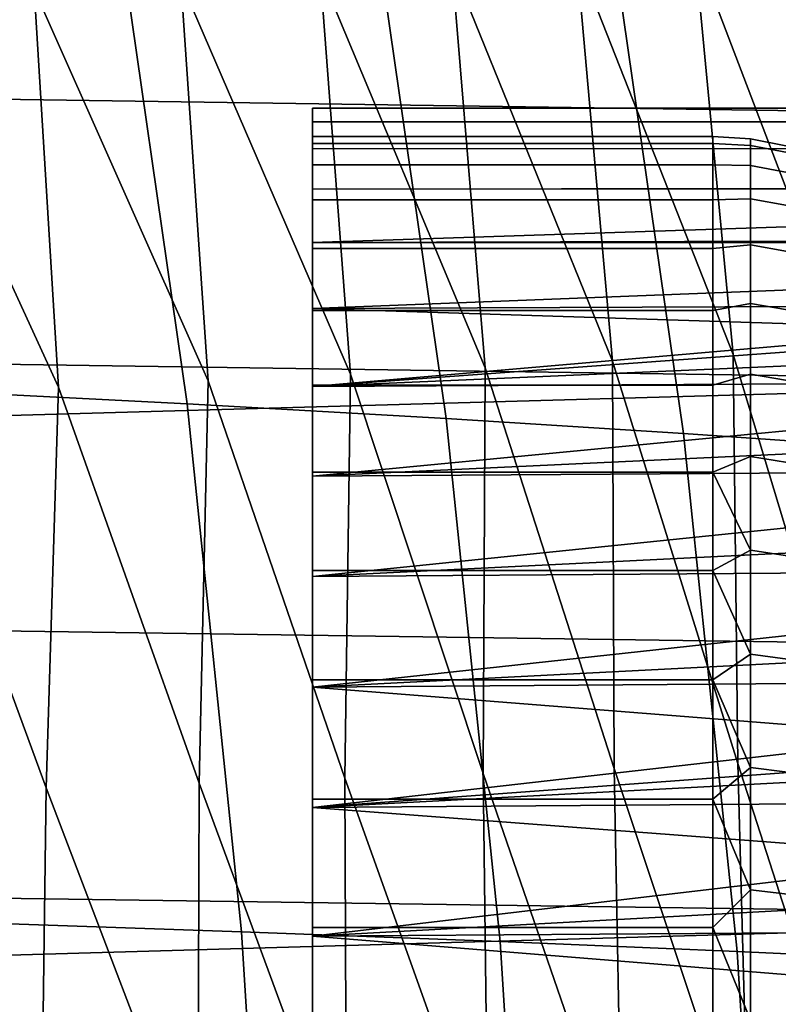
# Model space of a CAD drawing. Header units: metres. Extents: x -166 to 33, y -71 to 34.
# Tile 278 of 332: x 28.86 to 30.13, y 1.65 to 3.3. Entities that reach past the tile are written whole.
import ezdxf

# ---------------------------------------------------------------- set-up
doc = ezdxf.new("R2010")
doc.units = ezdxf.units.M
doc.layers.add('solid_12208131', color=7, linetype='CONTINUOUS')

msp = doc.modelspace()

# ---------------------------------------------------------------- linework, layer by layer
at = {"layer": 'solid_12208131'}
for points in [[(30.802364, 4.470584, 136.199997), (0.060778, 3.594098, 136.199997), (-0.119247, 2.703632, 136.199997), (31.032755, 3.591484, 136.199997)], [(0.322384, 4.010475, 136.449997), (30.882923, 3.572757, 136.449997), (30.978956, 3.131518, 136.449997), (0.213885, 3.572466, 136.449997)], [(31.032755, 3.591484, 136.199997), (-0.119247, 2.703632, 136.199997), (-0.248221, 1.805308, 136.199997), (31.21262, 2.701139, 136.199997)], [(0.213885, 3.572466, 136.449997), (30.978956, 3.131518, 136.449997), (31.062429, 2.687394, 136.449997), (0.117855, 3.131227, 136.449997)], [(29.138367, 2.653103, 39.485302), (28.66819, 2.677259, 35.270691), (28.540585, 3.562612, 35.291382), (29.011747, 3.530519, 39.504776)], [(29.571213, 2.62858, 43.699055), (29.138367, 2.653103, 39.485302), (29.011747, 3.530519, 39.504776), (29.445612, 3.497949, 43.717346)], [(29.967707, 2.603714, 47.905579), (29.571213, 2.62858, 43.699055), (29.445612, 3.497949, 43.717346), (29.843159, 3.464934, 47.92276)], [(30.329803, 2.578606, 52.104446), (29.967707, 2.603714, 47.905579), (29.843159, 3.464934, 47.92276), (30.206339, 3.431584, 52.12059)], [(30.24048, 2.747372, 153.473602), (30.171423, 3.429493, 152.834183), (29.985815, 3.415206, 154.604019)], [(30.050411, 2.735991, 155.240753), (29.985815, 3.415206, 154.604019), (29.788975, 3.401114, 156.375)], [(30.254202, 2.060874, 154.335434), (30.24048, 2.747372, 153.473602), (29.985815, 3.415206, 154.604019), (30.050411, 2.735991, 155.240753)], [(29.84902, 2.724763, 157.009003), (29.788975, 3.401114, 156.375), (29.58054, 3.387203, 158.146973)], [(30.058596, 2.052403, 156.098282), (30.050411, 2.735991, 155.240753), (29.788975, 3.401114, 156.375), (29.84902, 2.724763, 157.009003)], [(29.410864, 2.70272, 160.54808), (29.360161, 3.373462, 159.919708), (29.127489, 3.359876, 161.693039)], [(29.635952, 2.713676, 158.778183), (29.58054, 3.387203, 158.146973), (29.360161, 3.373462, 159.919708)], [(29.63275, 2.035781, 159.626862), (29.635952, 2.713676, 158.778183), (29.360161, 3.373462, 159.919708), (29.410864, 2.70272, 160.54808)], [(29.851561, 2.044041, 157.862152), (29.84902, 2.724763, 157.009003), (29.58054, 3.387203, 158.146973), (29.635952, 2.713676, 158.778183)], [(29.173407, 2.691884, 162.318481), (29.127489, 3.359876, 161.693039), (28.882177, 3.346432, 163.466721)], [(29.401819, 2.027615, 161.392197), (29.410864, 2.70272, 160.54808), (29.127489, 3.359876, 161.693039), (29.173407, 2.691884, 162.318481)], [(28.923235, 2.681159, 164.089203), (28.882177, 3.346432, 163.466721), (28.623878, 3.333117, 165.24057)], [(29.15843, 2.019536, 163.157944), (29.173407, 2.691884, 162.318481), (28.882177, 3.346432, 163.466721), (28.923235, 2.681159, 164.089203)], [(28.902237, 2.011535, 164.923904), (28.923235, 2.681159, 164.089203), (28.623878, 3.333117, 165.24057), (28.660006, 2.670533, 165.860001)], [(30.641266, 3.147104, 148.585037), (29.34763, 3.147165, 148.583588), (29.34763, 3.147165, 148.316422), (30.664934, 3.147282, 148.319183)], [(30.664934, 3.147282, 148.319183), (29.34763, 3.147165, 148.316422), (29.34763, 3.124476, 148.049835), (30.692911, 3.124916, 148.053268)], [(29.34763, 3.147165, 148.316422), (29.34763, 3.147165, 148.583588), (29.34763, 3.124476, 148.850159)], [(30.641266, 3.147104, 148.585037), (30.622, 3.124565, 148.849487), (29.34763, 3.124476, 148.850159), (29.34763, 3.147165, 148.583588)], [(29.34763, 3.124476, 148.049835), (29.34763, 3.147165, 148.316422), (29.34763, 3.124476, 148.850159)], [(0.117855, 3.131227, 136.449997), (31.062429, 2.687394, 136.449997), (31.133169, 2.241114, 136.449997), (0.0344, 2.687157, 136.449997)], [(30.692911, 3.124916, 148.053268), (29.34763, 3.124476, 148.049835), (29.34763, 3.079311, 147.786407), (30.724901, 3.079986, 147.789551)], [(30.622, 3.124565, 148.849487), (30.60717, 3.079986, 149.110443), (29.34763, 3.079311, 149.113586), (29.34763, 3.124476, 148.850159)], [(29.34763, 3.1, 148.449997), (29.34763, 3.124476, 148.049835), (29.34763, 3.124476, 148.850159), (29.34763, 3.079311, 149.113586)], [(29.34763, 3.052901, 147.911682), (29.34763, 3.079311, 147.786407), (29.34763, 3.124476, 148.049835), (29.34763, 3.088203, 148.179825)], [(29.34763, 3.1, 148.449997), (29.34763, 3.088203, 148.179825), (29.34763, 3.124476, 148.049835)], [(29.34763, 3.088203, 148.720169), (29.34763, 3.1, 148.449997), (29.34763, 3.079311, 149.113586)], [(30.016487, 3.1, 148.449997), (30.016487, 3.088203, 148.17981), (29.34763, 3.088203, 148.179825), (29.34763, 3.1, 148.449997)], [(30.016487, 3.088204, 148.720184), (30.016487, 3.1, 148.449997), (29.34763, 3.1, 148.449997), (29.34763, 3.088203, 148.720169)], [(30.079336, 3.096034, 148.449997), (30.079336, 3.084881, 148.187439), (30.016487, 3.088203, 148.17981), (30.016487, 3.1, 148.449997)], [(30.079336, 3.084881, 148.712555), (30.079336, 3.096034, 148.449997), (30.016487, 3.1, 148.449997), (30.016487, 3.088204, 148.720184)], [(30.141251, 3.084184, 148.449997), (30.141251, 3.073073, 148.188446), (30.079336, 3.084881, 148.187439), (30.079336, 3.096034, 148.449997)], [(30.141251, 3.073073, 148.711563), (30.141251, 3.084184, 148.449997), (30.079336, 3.096034, 148.449997), (30.079336, 3.084881, 148.712555)], [(30.016487, 3.052904, 148.988312), (30.016487, 3.088204, 148.720184), (29.34763, 3.088203, 148.720169), (29.34763, 3.052901, 148.988327)], [(29.34763, 3.052901, 148.988327), (29.34763, 3.088203, 148.720169), (29.34763, 3.079311, 149.113586)], [(30.016487, 3.088203, 148.17981), (30.016487, 3.052903, 147.911682), (29.34763, 3.052901, 147.911682), (29.34763, 3.088203, 148.179825)], [(30.60717, 3.079986, 149.110443), (30.596645, 3.013643, 149.36676), (29.34763, 3.011928, 149.372375), (29.34763, 3.079311, 149.113586)], [(30.724901, 3.079986, 147.789551), (29.34763, 3.079311, 147.786407), (29.34763, 3.011928, 147.527618), (30.760571, 3.012529, 147.529587)], [(29.34763, 2.994372, 149.252335), (29.34763, 3.052901, 148.988327), (29.34763, 3.079311, 149.113586), (29.34763, 3.011928, 149.372375)], [(29.34763, 2.994372, 147.647675), (29.34763, 3.011928, 147.527618), (29.34763, 3.079311, 147.786407), (29.34763, 3.052901, 147.911682)], [(30.079336, 3.084881, 148.712555), (30.016487, 3.088204, 148.720184), (30.016487, 3.052904, 148.988312), (30.079336, 3.051501, 148.973236)], [(30.079336, 3.084881, 148.187439), (30.079336, 3.051501, 147.926773), (30.016487, 3.052903, 147.911682), (30.016487, 3.088203, 148.17981)], [(30.141251, 3.073073, 148.188446), (30.141251, 3.039821, 147.928772), (30.079336, 3.051501, 147.926773), (30.079336, 3.084881, 148.187439)], [(30.141251, 3.039821, 148.971237), (30.141251, 3.073073, 148.711563), (30.079336, 3.084881, 148.712555), (30.079336, 3.051501, 148.973236)], [(30.016487, 2.99437, 149.252335), (30.016487, 3.052904, 148.988312), (29.34763, 3.052901, 148.988327), (29.34763, 2.994372, 149.252335)], [(30.016487, 3.052903, 147.911682), (30.016487, 2.994367, 147.647644), (29.34763, 2.994372, 147.647675), (29.34763, 3.052901, 147.911682)], [(30.079336, 3.051501, 148.973236), (30.016487, 3.052904, 148.988312), (30.016487, 2.99437, 149.252335), (30.079336, 2.996134, 149.230133)], [(30.079336, 3.051501, 147.926773), (30.079336, 2.996134, 147.669861), (30.016487, 2.994367, 147.647644), (30.016487, 3.052903, 147.911682)], [(30.141251, 3.039821, 147.928772), (30.141251, 2.984667, 147.672852), (30.079336, 2.996134, 147.669861), (30.079336, 3.051501, 147.926773)], [(30.141251, 2.984667, 149.227142), (30.141251, 3.039821, 148.971237), (30.079336, 3.051501, 148.973236), (30.079336, 2.996134, 149.230133)], [(30.596645, 3.013643, 149.36676), (30.590235, 2.926057, 149.616486), (29.34763, 2.922846, 149.624512), (29.34763, 3.011928, 149.372375)], [(30.760571, 3.012529, 147.529587), (29.34763, 3.011928, 147.527618), (29.34763, 2.922846, 147.275482), (30.779598, 2.970473, 147.401764)], [(29.34763, 2.913047, 149.510254), (29.34763, 2.994372, 149.252335), (29.34763, 3.011928, 149.372375), (29.34763, 2.922846, 149.624512)], [(29.34763, 2.913047, 147.38974), (29.34763, 2.922846, 147.275482), (29.34763, 3.011928, 147.527618), (29.34763, 2.994372, 147.647675)], [(30.079336, 2.996134, 147.669861), (30.079336, 2.919181, 147.418594), (30.016487, 2.913043, 147.389725), (30.016487, 2.994367, 147.647644)], [(30.079336, 2.996134, 149.230133), (30.016487, 2.99437, 149.252335), (30.016487, 2.913048, 149.510254), (30.079336, 2.919181, 149.481415)], [(30.141251, 2.984667, 147.672852), (30.141251, 2.908008, 147.422531), (30.079336, 2.919181, 147.418594), (30.079336, 2.996134, 147.669861)], [(30.141251, 2.908008, 149.477463), (30.141251, 2.984667, 149.227142), (30.079336, 2.996134, 149.230133), (30.079336, 2.919181, 149.481415)], [(30.016487, 2.913043, 147.389725), (29.34763, 2.913047, 147.38974), (29.34763, 2.994372, 147.647675), (30.016487, 2.994367, 147.647644)], [(30.016487, 2.913048, 149.510254), (30.016487, 2.99437, 149.252335), (29.34763, 2.994372, 149.252335), (29.34763, 2.913047, 149.510254)], [(30.79933, 2.922943, 147.275726), (30.779598, 2.970473, 147.401764), (29.34763, 2.922846, 147.275482)], [(30.590235, 2.926057, 149.616486), (30.587643, 2.817568, 149.858475), (29.34763, 2.81273, 149.868118), (29.34763, 2.922846, 149.624512)], [(30.79933, 2.922943, 147.275726), (29.34763, 2.922846, 147.275482), (29.34763, 2.81273, 147.031891), (30.819714, 2.869937, 147.15155)], [(29.34763, 2.809548, 149.760132), (29.34763, 2.913047, 149.510254), (29.34763, 2.922846, 149.624512), (29.34763, 2.81273, 149.868118)], [(29.34763, 2.809548, 147.139877), (29.34763, 2.81273, 147.031891), (29.34763, 2.922846, 147.275482), (29.34763, 2.913047, 147.38974)], [(30.016487, 2.809555, 149.760117), (30.016487, 2.913048, 149.510254), (29.34763, 2.913047, 149.510254), (29.34763, 2.809548, 149.760132)], [(30.016487, 2.809549, 147.139877), (29.34763, 2.809548, 147.139877), (29.34763, 2.913047, 147.38974), (30.016487, 2.913043, 147.389725)], [(30.079336, 2.919181, 147.418594), (30.079336, 2.821195, 147.174744), (30.016487, 2.809549, 147.139877), (30.016487, 2.913043, 147.389725)], [(30.079336, 2.919181, 149.481415), (30.016487, 2.913048, 149.510254), (30.016487, 2.809555, 149.760117), (30.079336, 2.821195, 149.725266)], [(30.141251, 2.908008, 147.422531), (30.141251, 2.810396, 147.179626), (30.079336, 2.821195, 147.174744), (30.079336, 2.919181, 147.418594)], [(30.141251, 2.810396, 149.720383), (30.141251, 2.908008, 149.477463), (30.079336, 2.919181, 149.481415), (30.079336, 2.821195, 149.725266)], [(30.819714, 2.869937, 147.15155), (29.34763, 2.81273, 147.031891), (29.34763, 2.682276, 146.79837), (30.84062, 2.811585, 147.029617)], [(30.587643, 2.817568, 149.858475), (30.58758, 2.77291, 149.944473), (29.34763, 2.81273, 149.868118)], [(30.079336, 2.821195, 147.174744), (30.079336, 2.702882, 146.940079), (30.016487, 2.684672, 146.899994), (30.016487, 2.809549, 147.139877)], [(30.079336, 2.821195, 149.725266), (30.016487, 2.809555, 149.760117), (30.016487, 2.68468, 150), (30.079336, 2.702882, 149.959915)], [(30.141251, 2.810396, 147.179626), (30.141251, 2.692536, 146.945862), (30.079336, 2.702882, 146.940079), (30.079336, 2.821195, 147.174744)], [(30.141251, 2.692536, 149.954147), (30.141251, 2.810396, 149.720383), (30.079336, 2.821195, 149.725266), (30.079336, 2.702882, 149.959915)], [(29.34763, 2.684685, 149.999985), (29.34763, 2.809548, 149.760132), (29.34763, 2.81273, 149.868118), (29.34763, 2.682276, 150.101639)], [(30.58758, 2.77291, 149.944473), (30.588499, 2.688935, 150.090775), (29.34763, 2.682276, 150.101639), (29.34763, 2.81273, 149.868118)], [(29.34763, 2.684685, 146.900009), (29.34763, 2.682276, 146.79837), (29.34763, 2.81273, 147.031891)], [(29.34763, 2.809548, 147.139877), (29.34763, 2.684685, 146.900009), (29.34763, 2.81273, 147.031891)], [(30.847605, 2.791234, 146.990036), (30.84062, 2.811585, 147.029617), (29.34763, 2.682276, 146.79837)], [(30.016487, 2.68468, 150), (30.016487, 2.809555, 149.760117), (29.34763, 2.809548, 149.760132), (29.34763, 2.684685, 149.999985)], [(30.016487, 2.684672, 146.899994), (29.34763, 2.684685, 146.900009), (29.34763, 2.809548, 147.139877), (30.016487, 2.809549, 147.139877)], [(30.861958, 2.748006, 146.910202), (30.847605, 2.791234, 146.990036), (29.34763, 2.682276, 146.79837)], [(30.861958, 2.748006, 146.910202), (29.34763, 2.682276, 146.79837), (29.34763, 2.532637, 146.576965), (30.883625, 2.679358, 146.79364)], [(30.276844, 1.374363, 154.819305), (30.254202, 2.060874, 154.335434), (30.050411, 2.735991, 155.240753), (30.058596, 2.052403, 156.098282)], [(30.076614, 1.368699, 156.591766), (30.058596, 2.052403, 156.098282), (29.84902, 2.724763, 157.009003), (29.851561, 2.044041, 157.862152)], [(31.21262, 2.701139, 136.199997), (-0.248221, 1.805308, 136.199997), (-0.325803, 0.90286, 136.199997), (31.3414, 1.803235, 136.199997)], [(29.640863, 1.357584, 160.139481), (29.63275, 2.035781, 159.626862), (29.410864, 2.70272, 160.54808), (29.401819, 2.027615, 161.392197)], [(29.864738, 1.363108, 158.365234), (29.851561, 2.044041, 157.862152), (29.635952, 2.713676, 158.778183), (29.63275, 2.035781, 159.626862)], [(30.079336, 2.702882, 146.940079), (30.079336, 2.565094, 146.716293), (30.016487, 2.539364, 146.671906), (30.016487, 2.684672, 146.899994)], [(30.079336, 2.702882, 149.959915), (30.016487, 2.68468, 150), (30.016487, 2.539373, 150.228088), (30.079336, 2.565094, 150.183701)], [(30.141251, 2.692536, 146.945862), (30.141251, 2.555276, 146.722931), (30.079336, 2.565094, 146.716293), (30.079336, 2.702882, 146.940079)], [(30.141251, 2.555276, 150.177063), (30.141251, 2.692536, 149.954147), (30.079336, 2.702882, 149.959915), (30.079336, 2.565094, 150.183701)], [(0.0344, 2.687157, 136.449997), (31.133169, 2.241114, 136.449997), (31.191105, 1.793371, 136.449997), (-0.036319, 2.240965, 136.449997)], [(29.404644, 1.352122, 161.914307), (29.401819, 2.027615, 161.392197), (29.173407, 2.691884, 162.318481), (29.15843, 2.019536, 163.157944)], [(30.588499, 2.688935, 150.090775), (30.592342, 2.540688, 150.312103), (29.34763, 2.532637, 150.323029), (29.34763, 2.682276, 150.101639)], [(29.34763, 2.539369, 150.228088), (29.34763, 2.684685, 149.999985), (29.34763, 2.682276, 150.101639)], [(29.34763, 2.684685, 146.900009), (29.34763, 2.539369, 146.671906), (29.34763, 2.682276, 146.79837)], [(30.016487, 2.539364, 146.671906), (29.34763, 2.539369, 146.671906), (29.34763, 2.684685, 146.900009), (30.016487, 2.684672, 146.899994)], [(30.016487, 2.539373, 150.228088), (30.016487, 2.68468, 150), (29.34763, 2.684685, 149.999985), (29.34763, 2.539369, 150.228088)], [(29.34763, 2.539369, 150.228088), (29.34763, 2.682276, 150.101639), (29.34763, 2.532637, 150.323029)], [(29.34763, 2.539369, 146.671906), (29.34763, 2.532637, 146.576965), (29.34763, 2.682276, 146.79837)], [(28.893778, 1.341363, 165.464859), (28.902237, 2.011535, 164.923904), (28.660006, 2.670533, 165.860001), (28.632896, 2.003605, 166.689865)], [(29.22917, 1.771176, 39.47134), (28.759703, 1.787355, 35.255856), (28.66819, 2.677259, 35.270691), (29.138367, 2.653103, 39.485302)], [(29.155731, 1.346717, 163.689499), (29.15843, 2.019536, 163.157944), (28.923235, 2.681159, 164.089203), (28.902237, 2.011535, 164.923904)], [(30.905519, 2.605658, 146.679962), (30.883625, 2.679358, 146.79364), (29.34763, 2.532637, 146.576965)], [(29.661283, 1.754743, 43.68594), (29.22917, 1.771176, 39.47134), (29.138367, 2.653103, 39.485302), (29.571213, 2.62858, 43.699055)], [(30.057018, 1.738067, 47.893261), (29.661283, 1.754743, 43.68594), (29.571213, 2.62858, 43.699055), (29.967707, 2.603714, 47.905579)], [(30.905519, 2.605658, 146.679962), (29.34763, 2.532637, 146.576965), (29.34763, 2.364554, 146.368805), (30.927534, 2.527088, 146.569489)], [(30.418337, 1.721243, 52.092873), (30.057018, 1.738067, 47.893261), (29.967707, 2.603714, 47.905579), (30.329803, 2.578606, 52.104446)], [(30.079336, 2.565094, 146.716293), (30.079336, 2.408825, 146.505005), (30.016487, 2.539364, 146.671906)], [(30.079336, 2.408825, 150.394989), (30.079336, 2.565094, 150.183701), (30.016487, 2.539373, 150.228088)], [(30.141251, 2.555276, 146.722931), (30.141251, 2.399606, 146.512451), (30.079336, 2.408825, 146.505005), (30.079336, 2.565094, 146.716293)], [(30.141251, 2.399606, 150.387543), (30.141251, 2.555276, 150.177063), (30.079336, 2.565094, 150.183701), (30.079336, 2.408825, 150.394989)], [(30.592342, 2.540688, 150.312103), (30.598677, 2.373839, 150.520599), (29.34763, 2.364554, 150.531189), (29.34763, 2.532637, 150.323029)], [(30.016487, 2.374739, 150.442642), (30.016487, 2.539373, 150.228088), (29.34763, 2.539369, 150.228088), (29.34763, 2.374731, 150.442642)], [(29.34763, 2.374731, 150.442642), (29.34763, 2.539369, 150.228088), (29.34763, 2.532637, 150.323029)], [(29.34763, 2.539369, 146.671906), (29.34763, 2.374731, 146.457352), (29.34763, 2.532637, 146.576965)], [(30.016487, 2.37473, 146.457352), (29.34763, 2.374731, 146.457352), (29.34763, 2.539369, 146.671906), (30.016487, 2.539364, 146.671906)], [(30.079336, 2.408825, 150.394989), (30.016487, 2.539373, 150.228088), (30.016487, 2.374739, 150.442642)], [(30.079336, 2.408825, 146.505005), (30.016487, 2.37473, 146.457352), (30.016487, 2.539364, 146.671906)], [(29.34763, 2.374731, 150.442642), (29.34763, 2.532637, 150.323029), (29.34763, 2.364554, 150.531189)], [(29.34763, 2.374731, 146.457352), (29.34763, 2.364554, 146.368805), (29.34763, 2.532637, 146.576965)], [(30.949551, 2.443884, 146.462555), (30.927534, 2.527088, 146.569489), (29.34763, 2.364554, 146.368805)], [(30.949551, 2.443884, 146.462555), (29.34763, 2.364554, 146.368805), (29.34763, 2.179662, 146.175888), (30.971422, 2.356224, 146.359375)], [(30.079336, 2.408825, 146.505005), (30.079336, 2.235201, 146.307739), (30.016487, 2.37473, 146.457352)], [(30.079336, 2.235201, 150.59227), (30.079336, 2.408825, 150.394989), (30.016487, 2.374739, 150.442642)], [(30.141251, 2.399606, 146.512451), (30.141251, 2.226645, 146.315933), (30.079336, 2.235201, 146.307739), (30.079336, 2.408825, 146.505005)], [(30.141251, 2.226645, 150.584061), (30.141251, 2.399606, 150.387543), (30.079336, 2.408825, 150.394989), (30.079336, 2.235201, 150.59227)], [(30.016487, 2.192034, 150.642029), (30.016487, 2.374739, 150.442642), (29.34763, 2.374731, 150.442642), (29.34763, 2.192039, 150.642029)], [(29.34763, 2.192039, 150.642029), (29.34763, 2.374731, 150.442642), (29.34763, 2.364554, 150.531189)], [(29.34763, 2.374731, 146.457352), (29.34763, 2.192039, 146.25798), (29.34763, 2.364554, 146.368805)], [(30.016487, 2.192023, 146.257965), (29.34763, 2.192039, 146.25798), (29.34763, 2.374731, 146.457352), (30.016487, 2.37473, 146.457352)], [(30.598677, 2.373839, 150.520599), (30.606936, 2.189259, 150.714874), (29.34763, 2.179662, 150.724106), (29.34763, 2.364554, 150.531189)], [(30.079336, 2.235201, 150.59227), (30.016487, 2.374739, 150.442642), (30.016487, 2.192034, 150.642029)], [(30.079336, 2.235201, 146.307739), (30.016487, 2.192023, 146.257965), (30.016487, 2.37473, 146.457352)], [(29.34763, 2.192039, 150.642029), (29.34763, 2.364554, 150.531189), (29.34763, 2.179662, 150.724106)], [(29.34763, 2.192039, 146.25798), (29.34763, 2.179662, 146.175888), (29.34763, 2.364554, 146.368805)], [(30.993061, 2.264251, 146.260101), (30.971422, 2.356224, 146.359375), (29.34763, 2.179662, 146.175888)], [(30.993061, 2.264251, 146.260101), (29.34763, 2.179662, 146.175888), (29.34763, 1.978884, 145.999191), (31.014381, 2.168104, 146.164871)], [(-0.036319, 2.240965, 136.449997), (31.191105, 1.793371, 136.449997), (31.268379, 0.895766, 136.449997), (-0.094238, 1.793319, 136.449997)], [(30.079336, 2.235201, 146.307739), (30.079336, 2.045471, 146.1259), (30.016487, 2.192023, 146.257965)], [(30.079336, 2.045471, 150.774109), (30.079336, 2.235201, 150.59227), (30.016487, 2.192034, 150.642029)], [(30.141251, 2.226645, 146.315933), (30.141251, 2.037642, 146.134781), (30.079336, 2.045471, 146.1259), (30.079336, 2.235201, 146.307739)], [(30.141251, 2.037642, 150.765213), (30.141251, 2.226645, 150.584061), (30.079336, 2.235201, 150.59227), (30.079336, 2.045471, 150.774109)], [(29.34763, 1.992635, 150.824738), (29.34763, 2.192039, 150.642029), (29.34763, 2.179662, 150.724106)], [(29.34763, 2.192039, 146.25798), (29.34763, 1.992635, 146.075256), (29.34763, 2.179662, 146.175888)], [(30.016487, 1.992633, 146.075256), (29.34763, 1.992635, 146.075256), (29.34763, 2.192039, 146.25798), (30.016487, 2.192023, 146.257965)], [(30.016487, 1.992645, 150.824738), (30.016487, 2.192034, 150.642029), (29.34763, 2.192039, 150.642029), (29.34763, 1.992635, 150.824738)], [(30.606936, 2.189259, 150.714874), (30.612103, 2.080079, 150.815536), (29.34763, 2.179662, 150.724106)], [(30.079336, 2.045471, 150.774109), (30.016487, 2.192034, 150.642029), (30.016487, 1.992645, 150.824738)], [(30.079336, 2.045471, 146.1259), (30.016487, 1.992633, 146.075256), (30.016487, 2.192023, 146.257965)], [(29.34763, 1.992635, 150.824738), (29.34763, 2.179662, 150.724106), (29.34763, 1.978884, 150.900818)], [(30.612103, 2.080079, 150.815536), (30.616497, 1.988401, 150.893112), (29.34763, 1.978884, 150.900818), (29.34763, 2.179662, 150.724106)], [(29.34763, 1.992635, 146.075256), (29.34763, 1.978884, 145.999191), (29.34763, 2.179662, 146.175888)], [(31.028168, 2.102604, 146.104462), (31.014381, 2.168104, 146.164871), (29.34763, 1.978884, 145.999191)], [(31.035198, 2.068177, 146.074051), (31.028168, 2.102604, 146.104462), (29.34763, 1.978884, 145.999191)], [(31.035198, 2.068177, 146.074051), (29.34763, 1.978884, 145.999191), (29.34763, 1.763923, 145.840195), (31.055431, 1.964632, 145.987747)], [(30.093506, 0.684292, 156.832932), (30.076614, 1.368699, 156.591766), (29.851561, 2.044041, 157.862152), (29.864738, 1.363108, 158.365234)], [(30.079336, 2.045471, 146.1259), (30.079336, 1.841005, 145.9608), (30.016487, 1.992633, 146.075256)], [(30.079336, 1.841005, 150.939209), (30.079336, 2.045471, 150.774109), (30.016487, 1.992645, 150.824738)], [(30.295427, 0.687118, 155.061539), (30.276844, 1.374363, 154.819305), (30.058596, 2.052403, 156.098282), (30.076614, 1.368699, 156.591766)], [(30.141251, 2.037642, 146.134781), (30.141251, 1.833958, 145.970322), (30.079336, 1.841005, 145.9608), (30.079336, 2.045471, 146.1259)], [(30.141251, 1.833958, 150.929672), (30.141251, 2.037642, 150.765213), (30.079336, 2.045471, 150.774109), (30.079336, 1.841005, 150.939209)], [(29.654278, 0.678746, 160.378403), (29.640863, 1.357584, 160.139481), (29.401819, 2.027615, 161.392197), (29.404644, 1.352122, 161.914307)], [(29.879906, 0.681502, 158.605286), (29.864738, 1.363108, 158.365234), (29.63275, 2.035781, 159.626862), (29.640863, 1.357584, 160.139481)], [(29.165558, 0.673321, 163.926086), (29.155731, 1.346717, 163.689499), (28.902237, 2.011535, 164.923904), (28.893778, 1.341363, 165.464859)], [(29.416279, 0.67602, 162.152084), (29.404644, 1.352122, 161.914307), (29.15843, 2.019536, 163.157944), (29.155731, 1.346717, 163.689499)], [(28.90177, 0.670649, 165.700241), (28.893778, 1.341363, 165.464859), (28.632896, 2.003605, 166.689865), (28.618437, 1.336055, 167.240143)], [(30.016487, 1.77809, 150.989365), (30.016487, 1.992645, 150.824738), (29.34763, 1.992635, 150.824738), (29.34763, 1.778084, 150.98938)], [(29.34763, 1.778084, 150.98938), (29.34763, 1.992635, 150.824738), (29.34763, 1.978884, 150.900818)], [(29.34763, 1.992635, 146.075256), (29.34763, 1.778084, 145.910629), (29.34763, 1.978884, 145.999191)], [(30.016487, 1.778079, 145.910629), (29.34763, 1.778084, 145.910629), (29.34763, 1.992635, 146.075256), (30.016487, 1.992633, 146.075256)], [(30.079336, 1.841005, 150.939209), (30.016487, 1.992645, 150.824738), (30.016487, 1.77809, 150.989365)], [(30.079336, 1.841005, 145.9608), (30.016487, 1.778079, 145.910629), (30.016487, 1.992633, 146.075256)], [(30.616497, 1.988401, 150.893112), (30.62159, 1.882269, 150.975784), (29.34763, 1.978884, 150.900818)], [(29.34763, 1.778084, 150.98938), (29.34763, 1.978884, 150.900818), (29.34763, 1.763923, 151.059799)], [(30.62159, 1.882269, 150.975784), (30.626774, 1.772565, 151.05394), (29.34763, 1.763923, 151.059799), (29.34763, 1.978884, 150.900818)], [(29.34763, 1.778084, 145.910629), (29.34763, 1.763923, 145.840195), (29.34763, 1.978884, 145.999191)], [(31.075001, 1.857635, 145.906052), (31.055431, 1.964632, 145.987747), (29.34763, 1.763923, 145.840195)], [(31.075001, 1.857635, 145.906052), (29.34763, 1.763923, 145.840195), (29.34763, 1.536287, 145.700027), (31.093777, 1.74741, 145.829117)], [(30.079336, 1.841005, 145.9608), (30.079336, 1.623273, 145.813629), (30.016487, 1.778079, 145.910629)], [(30.079336, 1.623273, 151.086365), (30.079336, 1.841005, 150.939209), (30.016487, 1.77809, 150.989365)], [(30.141251, 1.833958, 145.970322), (30.141251, 1.61706, 145.82373), (30.079336, 1.623273, 145.813629), (30.079336, 1.841005, 145.9608)], [(30.141251, 1.61706, 151.076279), (30.141251, 1.833958, 150.929672), (30.079336, 1.841005, 150.939209), (30.079336, 1.623273, 151.086365)], [(31.3414, 1.803235, 136.199997), (-0.325803, 0.90286, 136.199997), (-0.351867, 0, 136.199997), (31.418823, 0.901596, 136.199997)], [(-0.094238, 1.793319, 136.449997), (31.268379, 0.895766, 136.449997), (31.2943, 0, 136.449997), (-0.171501, 0.895859, 136.449997)], [(29.283863, 0.88623, 39.462929), (28.814827, 0.894404, 35.246918), (28.759703, 1.787355, 35.255856), (29.22917, 1.771176, 39.47134)], [(30.016487, 1.550004, 151.134674), (30.016487, 1.77809, 150.989365), (29.34763, 1.778084, 150.98938), (29.34763, 1.550008, 151.134674)], [(29.34763, 1.550008, 151.134674), (29.34763, 1.778084, 150.98938), (29.34763, 1.763923, 151.059799)], [(29.34763, 1.778084, 145.910629), (29.34763, 1.550008, 145.76532), (29.34763, 1.763923, 145.840195)], [(30.016487, 1.549991, 145.76532), (29.34763, 1.550008, 145.76532), (29.34763, 1.778084, 145.910629), (30.016487, 1.778079, 145.910629)], [(30.079336, 1.623273, 151.086365), (30.016487, 1.77809, 150.989365), (30.016487, 1.550004, 151.134674)], [(30.079336, 1.623273, 145.813629), (30.016487, 1.549991, 145.76532), (30.016487, 1.778079, 145.910629)], [(29.715532, 0.877912, 43.67804), (29.283863, 0.88623, 39.462929), (29.22917, 1.771176, 39.47134), (29.661283, 1.754743, 43.68594)], [(30.626774, 1.772565, 151.05394), (30.631973, 1.659614, 151.12735), (29.34763, 1.763923, 151.059799)], [(29.34763, 1.550008, 151.134674), (29.34763, 1.763923, 151.059799), (29.34763, 1.536287, 151.199966)], [(30.631973, 1.659614, 151.12735), (30.637127, 1.543718, 151.195801), (29.34763, 1.536287, 151.199966), (29.34763, 1.763923, 151.059799)], [(29.34763, 1.550008, 145.76532), (29.34763, 1.536287, 145.700027), (29.34763, 1.763923, 145.840195)], [(31.093777, 1.74741, 145.829117), (29.34763, 1.536287, 145.700027), (29.34763, 1.297446, 145.579605), (31.128571, 1.518571, 145.690216)], [(30.110807, 0.869456, 47.885841), (29.715532, 0.877912, 43.67804), (29.661283, 1.754743, 43.68594), (30.057018, 1.738067, 47.893261)], [(30.471653, 0.860945, 52.085899), (30.110807, 0.869456, 47.885841), (30.057018, 1.738067, 47.893261), (30.418337, 1.721243, 52.092873)]]:
    msp.add_3dface(points, dxfattribs=at)

doc.saveas('drawing.dxf')
